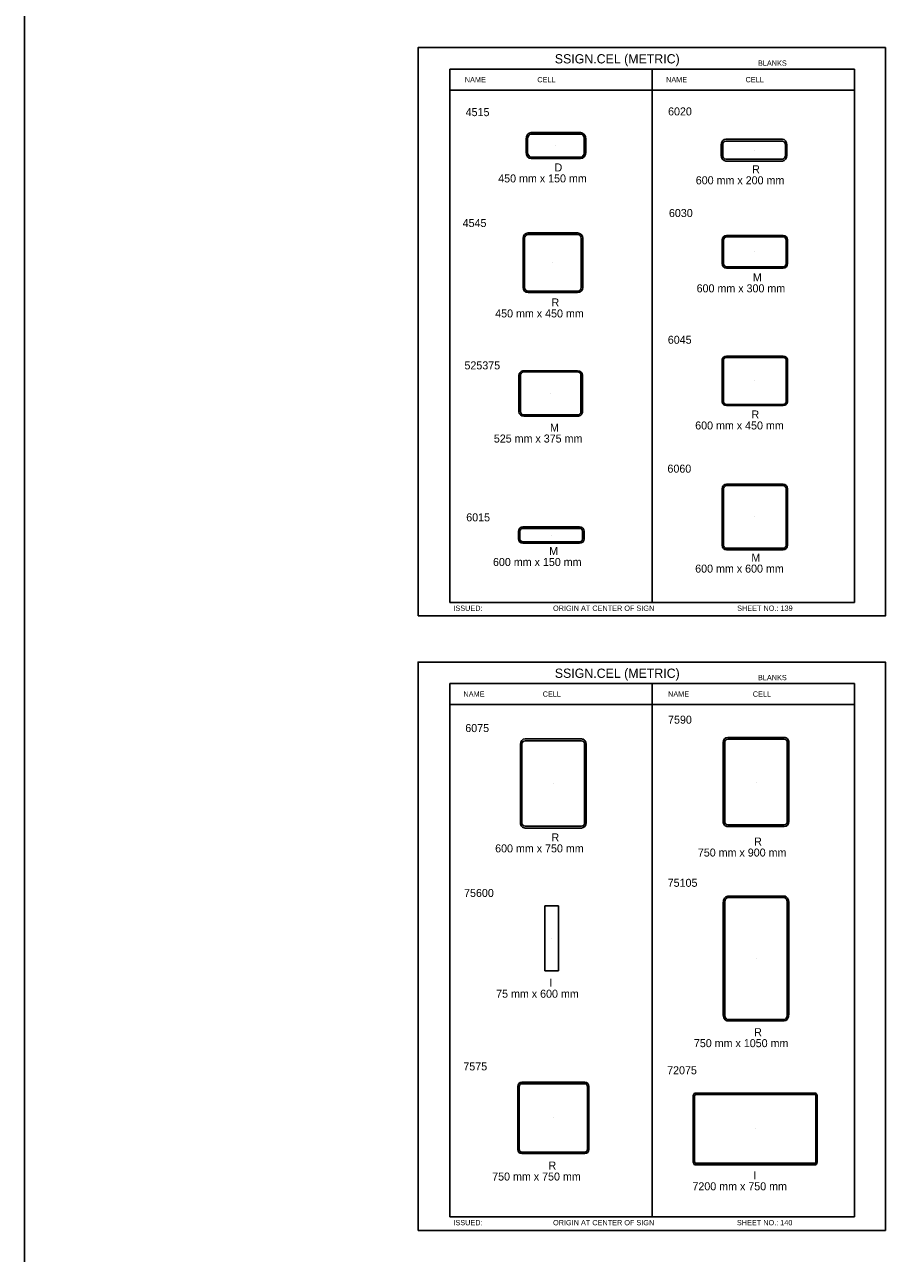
# Model space of a CAD drawing. Extents: x -12 to 6962, y -3756 to 679.
# Drawn here: x 1258.3 to 1581.2, y -2788.5 to -2327.7 of the extents above; entities that cross this region are included whole.
import ezdxf

# ---------------------------------------------------------------- set-up
doc = ezdxf.new("R2010")
doc.units = 0
for name, color, linetype in [('Level 1', 7, 'Continuous'), ('Level 2', 7, 'Continuous'), ('Level 3', 7, 'Continuous'), ('Level 60', 7, 'Continuous')]:
    doc.layers.add(name, color=color, linetype=linetype)

msp = doc.modelspace()

# ---------------------------------------------------------------- linework, layer by layer
at = {"layer": 'Level 1'}
for p, q in [((1569.58, -2344.42), (1417.83, -2344.42)), ((1417.83, -2344.42), (1417.83, -2544.42)), ((1493.71, -2344.42), (1493.71, -2544.42)), ((1569.58, -2344.42), (1569.58, -2544.42)), ((1569.58, -2352.34), (1417.83, -2352.34)), ((1457.64, -2373.11), (1457.64, -2373.11)), ((1531.94, -2374.81), (1531.94, -2374.81)), ((1532.25, -2412.92), (1532.25, -2412.92)), ((1456.51, -2417.06), (1456.51, -2417.06)), ((1456.51, -2417.06), (1456.51, -2417.06)), ((1532.22, -2461.32), (1532.22, -2461.32)), ((1455.66, -2466.02), (1455.66, -2466.02)), ((1532.22, -2512.35), (1532.22, -2512.35)), ((1455.88, -2519.16), (1455.88, -2519.16)), ((1417.83, -2544.42), (1569.58, -2544.42)), ((1569.58, -2574.77), (1417.83, -2574.77)), ((1417.83, -2574.77), (1417.83, -2774.77)), ((1493.71, -2574.77), (1493.71, -2774.77)), ((1569.58, -2574.77), (1569.58, -2774.77)), ((1569.58, -2582.69), (1417.83, -2582.69)), ((1532.67, -2611.72), (1532.67, -2611.72)), ((1456.64, -2612.26), (1456.64, -2612.26)), ((1456.07, -2670.3), (1456.07, -2670.3)), ((1532.67, -2677.91), (1532.67, -2677.91)), ((1456.65, -2737.66), (1456.65, -2737.66)), ((1532.37, -2741.75), (1532.37, -2741.75)), ((1417.83, -2774.77), (1569.58, -2774.77))]:
    msp.add_line(p, q, dxfattribs=at)
at = {"layer": 'Level 3'}
for p, q in [((1258.34, -1681.9), (1258.34, -3756.26)), ((1446.46, -2375.56), (1446.46, -2370.67)), ((1447.02, -2375.56), (1447.02, -2370.67)), ((1448.39, -2368.24), (1466.89, -2368.24)), ((1448.39, -2368.79), (1466.89, -2368.79)), ((1468.27, -2370.67), (1468.27, -2375.56)), ((1468.82, -2370.67), (1468.82, -2375.56)), ((1542.55, -2370.71), (1521.32, -2370.71)), ((1542.55, -2371.45), (1521.32, -2371.45)), ((1519.64, -2372.95), (1519.64, -2376.66)), ((1520.2, -2372.95), (1520.2, -2376.66)), ((1543.67, -2376.66), (1543.67, -2372.95)), ((1544.23, -2376.66), (1544.23, -2372.95)), ((1466.89, -2377.44), (1448.39, -2377.44)), ((1466.89, -2377.99), (1448.39, -2377.99)), ((1521.32, -2378.17), (1542.55, -2378.17)), ((1521.32, -2378.9), (1542.55, -2378.9)), ((1445.33, -2426.31), (1445.33, -2407.81)), ((1445.88, -2426.31), (1445.88, -2407.81)), ((1447.26, -2405.88), (1465.76, -2405.88)), ((1447.26, -2406.43), (1465.76, -2406.43)), ((1467.14, -2407.81), (1467.14, -2426.31)), ((1467.69, -2407.81), (1467.69, -2426.31)), ((1519.95, -2408.45), (1519.95, -2417.38)), ((1520.51, -2408.45), (1520.51, -2417.38)), ((1542.86, -2406.77), (1521.63, -2406.77)), ((1542.86, -2407.33), (1521.63, -2407.33)), ((1543.98, -2417.38), (1543.98, -2408.45)), ((1544.54, -2417.38), (1544.54, -2408.45)), ((1521.63, -2418.51), (1542.86, -2418.51)), ((1521.63, -2419.07), (1542.86, -2419.07)), ((1465.76, -2427.69), (1447.26, -2427.69)), ((1465.76, -2428.24), (1447.26, -2428.24)), ((1519.93, -2453.37), (1519.93, -2469.28)), ((1520.48, -2453.37), (1520.48, -2469.28)), ((1542.83, -2452.11), (1521.61, -2452.11)), ((1542.83, -2452.52), (1521.61, -2452.52)), ((1543.96, -2469.28), (1543.96, -2453.37)), ((1544.51, -2469.28), (1544.51, -2453.37)), ((1443.75, -2459.22), (1443.75, -2472.83)), ((1444.3, -2459.22), (1444.3, -2472.83)), ((1465.76, -2457.52), (1445.56, -2457.52)), ((1465.76, -2457.95), (1445.56, -2457.95)), ((1467.01, -2472.83), (1467.01, -2459.22)), ((1467.56, -2472.83), (1467.56, -2459.22)), ((1521.61, -2470.13), (1542.83, -2470.13)), ((1521.61, -2470.54), (1542.83, -2470.54)), ((1445.56, -2474.1), (1465.76, -2474.1)), ((1445.56, -2474.53), (1465.76, -2474.53)), ((1542.83, -2500.06), (1521.61, -2500.06)), ((1542.83, -2500.61), (1521.61, -2500.61)), ((1519.93, -2501.74), (1519.93, -2522.96)), ((1520.48, -2501.74), (1520.48, -2522.96)), ((1543.96, -2522.96), (1543.96, -2501.74)), ((1544.51, -2522.96), (1544.51, -2501.74)), ((1443.58, -2517.77), (1443.58, -2520.55)), ((1444.14, -2517.77), (1444.14, -2520.55)), ((1466.49, -2516.08), (1445.26, -2516.08)), ((1466.49, -2516.64), (1445.26, -2516.64)), ((1467.61, -2520.55), (1467.61, -2517.77)), ((1468.17, -2520.55), (1468.17, -2517.77)), ((1445.26, -2521.68), (1466.49, -2521.68)), ((1445.26, -2522.23), (1466.49, -2522.23)), ((1521.61, -2524.09), (1542.83, -2524.09)), ((1521.61, -2524.64), (1542.83, -2524.64)), ((1444.35, -2627.06), (1444.35, -2597.47)), ((1444.9, -2627.06), (1444.9, -2597.47)), ((1446.03, -2595.55), (1467.25, -2595.55)), ((1446.03, -2596.24), (1467.25, -2596.24)), ((1468.38, -2597.47), (1468.38, -2627.06)), ((1468.93, -2597.47), (1468.93, -2627.06)), ((1520.37, -2626.52), (1520.37, -2596.92)), ((1520.93, -2626.52), (1520.93, -2596.92)), ((1522.06, -2595.01), (1543.28, -2595.01)), ((1522.06, -2595.7), (1543.28, -2595.7)), ((1544.41, -2596.92), (1544.41, -2626.52)), ((1544.96, -2596.92), (1544.96, -2626.52)), ((1467.25, -2628.28), (1446.03, -2628.28)), ((1467.25, -2628.97), (1446.03, -2628.97)), ((1543.28, -2627.74), (1522.06, -2627.74)), ((1543.28, -2628.43), (1522.06, -2628.43)), ((1453.53, -2682.49), (1453.53, -2658.1)), ((1453.53, -2658.1), (1458.61, -2658.1)), ((1458.61, -2658.1), (1458.61, -2682.49)), ((1520.37, -2698.63), (1520.37, -2657.19)), ((1520.93, -2698.63), (1520.93, -2657.19)), ((1522.06, -2654.52), (1543.28, -2654.52)), ((1522.06, -2655.07), (1543.28, -2655.07)), ((1544.41, -2657.19), (1544.41, -2698.63)), ((1544.96, -2657.19), (1544.96, -2698.63)), ((1458.61, -2682.49), (1453.53, -2682.49)), ((1543.28, -2700.75), (1522.06, -2700.75)), ((1543.28, -2701.3), (1522.06, -2701.3)), ((1443.29, -2725.82), (1443.29, -2749.49)), ((1443.84, -2725.82), (1443.84, -2749.49)), ((1468.49, -2724.29), (1444.82, -2724.29)), ((1468.49, -2724.84), (1444.82, -2724.84)), ((1469.47, -2749.49), (1469.47, -2725.82)), ((1470.02, -2749.49), (1470.02, -2725.82)), ((1509.09, -2753.66), (1509.09, -2729.85)), ((1509.64, -2753.66), (1509.64, -2729.85)), ((1509.82, -2728.31), (1554.93, -2728.31)), ((1509.82, -2728.87), (1554.93, -2728.87)), ((1555.1, -2729.85), (1555.1, -2753.66)), ((1555.65, -2729.85), (1555.65, -2753.66)), ((1444.82, -2750.47), (1468.49, -2750.47)), ((1444.82, -2751.02), (1468.49, -2751.02)), ((1554.93, -2754.64), (1509.82, -2754.64)), ((1554.93, -2755.19), (1509.82, -2755.19))]:
    msp.add_line(p, q, dxfattribs=at)
for centre, radius, start, end in [((1447.26, -2407.81), 1.93, 90, 180), ((1447.26, -2407.81), 1.38, 90, 180), ((1465.76, -2407.81), 1.93, 0, 90), ((1465.76, -2407.81), 1.38, 0, 90), ((1521.63, -2408.45), 1.68, 90, 180), ((1521.63, -2408.45), 1.13, 90, 180), ((1542.86, -2408.45), 1.68, 0, 90), ((1542.86, -2408.45), 1.13, 0, 90), ((1521.63, -2417.38), 1.68, 180, 270), ((1521.63, -2417.38), 1.13, 180, 270), ((1542.86, -2417.38), 1.13, 270, 0), ((1542.86, -2417.38), 1.68, 270, 0), ((1447.26, -2426.31), 1.93, 180, 270), ((1447.26, -2426.31), 1.38, 180, 270), ((1465.76, -2426.31), 1.38, 270, 0), ((1465.76, -2426.31), 1.93, 270, 0), ((1521.61, -2501.74), 1.68, 90, 180), ((1521.61, -2501.74), 1.13, 90, 180), ((1542.83, -2501.74), 1.68, 0, 90), ((1542.83, -2501.74), 1.13, 0, 90), ((1445.26, -2517.77), 1.68, 90, 180), ((1445.26, -2517.77), 1.13, 90, 180), ((1466.49, -2517.77), 1.68, 0, 90), ((1466.49, -2517.77), 1.13, 0, 90), ((1445.26, -2520.55), 1.68, 180, 270), ((1445.26, -2520.55), 1.13, 180, 270), ((1466.49, -2520.55), 1.13, 270, 0), ((1466.49, -2520.55), 1.68, 270, 0), ((1521.61, -2522.96), 1.68, 180, 270), ((1521.61, -2522.96), 1.13, 180, 270), ((1542.83, -2522.96), 1.13, 270, 0), ((1542.83, -2522.96), 1.68, 270, 0), ((1444.82, -2725.82), 1.53, 90, 180), ((1444.82, -2725.82), 0.977, 90, 180), ((1468.49, -2725.82), 1.53, 0, 90), ((1468.49, -2725.82), 0.977, 0, 90), ((1444.82, -2749.49), 1.53, 180, 270), ((1444.82, -2749.49), 0.977, 180, 270), ((1468.49, -2749.49), 0.977, 270, 0), ((1468.49, -2749.49), 1.53, 270, 0)]:
    msp.add_arc(centre, radius, start, end, dxfattribs=at)
for centre, major_axis, ratio, start_param, end_param in [((1448.39, -2370.67), (0, -2.43), 0.79424, 3.141593, 4.712389), ((1448.39, -2370.67), (0, -1.88), 0.7337, 3.141593, 4.712389), ((1466.89, -2370.67), (0, 2.43), 0.79424, 4.712389, 6.283185), ((1466.89, -2370.67), (0, 1.88), 0.7337, 4.712389, 6.283185), ((1521.32, -2372.95), (0, -2.24), 0.75, 3.141593, 4.712389), ((1521.32, -2372.95), (0, -1.5), 0.75, 3.141593, 4.712389), ((1542.55, -2372.95), (0, 2.24), 0.75, 4.712389, 6.283185), ((1542.55, -2372.95), (0, 1.5), 0.75, 4.712389, 6.283185), ((1448.39, -2375.56), (0, -2.43), 0.79424, 4.712389, 6.283185), ((1448.39, -2375.56), (0, -1.88), 0.7337, 4.712389, 6.283185), ((1466.89, -2375.56), (0, 1.88), 0.7337, 3.141593, 4.712389), ((1466.89, -2375.56), (0, 2.43), 0.79424, 3.141593, 4.712389), ((1521.32, -2376.66), (0, -2.24), 0.75, 4.712389, 6.283185), ((1521.32, -2376.66), (0, -1.5), 0.75, 4.712389, 6.283185), ((1542.55, -2376.66), (0, 1.5), 0.75, 3.141593, 4.712389), ((1542.55, -2376.66), (0, 2.24), 0.75, 3.141593, 4.712389), ((1521.61, -2453.37), (-1.68, 0), 0.75, 4.712389, 6.283185), ((1521.61, -2453.37), (-1.13, 0), 0.75, 4.712389, 6.283185), ((1542.83, -2453.37), (-1.68, 0), 0.75, 3.141593, 4.712389), ((1542.83, -2453.37), (-1.13, 0), 0.75, 3.141593, 4.712389), ((1445.56, -2459.22), (1.81, 0), 0.941916, 1.570796, 3.141593), ((1445.56, -2459.22), (0, -1.27), 0.986668, 3.141593, 4.712389), ((1465.76, -2459.22), (-1.81, 0), 0.941916, 3.141593, 4.712389), ((1465.76, -2459.22), (0, 1.27), 0.986668, 4.712389, 6.283185), ((1521.61, -2469.28), (1.68, 0), 0.75, 3.141593, 4.712389), ((1521.61, -2469.28), (1.13, 0), 0.75, 3.141593, 4.712389), ((1542.83, -2469.28), (1.13, 0), 0.75, 4.712389, 6.283185), ((1542.83, -2469.28), (1.68, 0), 0.75, 4.712389, 6.283185), ((1445.56, -2472.83), (1.81, 0), 0.941916, 3.141593, 4.712389), ((1445.56, -2472.83), (0, -1.27), 0.986668, 4.712389, 6.283185), ((1465.76, -2472.83), (0, 1.27), 0.986668, 3.141593, 4.712389), ((1465.76, -2472.83), (-1.81, 0), 0.941916, 1.570796, 3.141593), ((1446.03, -2597.47), (0, -1.91), 0.878602, 3.141593, 4.712389), ((1446.03, -2597.47), (0, -1.22), 0.923077, 3.141593, 4.712389), ((1467.25, -2597.47), (0, -1.91), 0.878602, 1.570796, 3.141593), ((1467.25, -2597.47), (0, -1.22), 0.923077, 1.570796, 3.141593), ((1522.06, -2596.92), (0, -1.91), 0.878602, 3.141593, 4.712389), ((1522.06, -2596.92), (0, -1.22), 0.923077, 3.141593, 4.712389), ((1543.28, -2596.92), (0, -1.91), 0.878602, 1.570796, 3.141593), ((1543.28, -2596.92), (0, -1.22), 0.923077, 1.570796, 3.141593), ((1446.03, -2627.06), (0, 1.91), 0.878602, 1.570796, 3.141593), ((1446.03, -2627.06), (0, 1.22), 0.923077, 1.570796, 3.141593), ((1467.25, -2627.06), (0, 1.22), 0.923077, 3.141593, 4.712389), ((1467.25, -2627.06), (0, 1.91), 0.878602, 3.141593, 4.712389), ((1522.06, -2626.52), (0, 1.91), 0.878602, 1.570796, 3.141593), ((1522.06, -2626.52), (0, 1.22), 0.923077, 1.570796, 3.141593), ((1543.28, -2626.52), (0, 1.22), 0.923077, 3.141593, 4.712389), ((1543.28, -2626.52), (0, 1.91), 0.878602, 3.141593, 4.712389), ((1522.06, -2657.19), (0, -2.68), 0.627573, 3.141593, 4.712389), ((1522.06, -2657.19), (0, -2.13), 0.530659, 3.141593, 4.712389), ((1543.28, -2657.19), (0, -2.68), 0.627573, 1.570796, 3.141593), ((1543.28, -2657.19), (0, -2.13), 0.530659, 1.570796, 3.141593), ((1522.06, -2698.63), (0, 2.68), 0.627573, 1.570796, 3.141593), ((1522.06, -2698.63), (0, 2.13), 0.530659, 1.570796, 3.141593), ((1543.28, -2698.63), (0, 2.68), 0.627573, 3.141593, 4.712389), ((1543.28, -2698.63), (0, 2.13), 0.530659, 3.141593, 4.712389), ((1509.82, -2729.85), (0, 1.54), 0.474496, 0, 1.570796), ((1509.82, -2729.85), (0, 0.983), 0.178813, 0, 1.570796), ((1554.93, -2729.85), (0, 1.54), 0.474496, 4.712389, 6.283185), ((1554.93, -2729.85), (0, 0.983), 0.178813, 4.712389, 6.283185), ((1509.82, -2753.66), (0, -1.54), 0.474496, 4.712389, 6.283185), ((1509.82, -2753.66), (0, -0.983), 0.178813, 4.712389, 6.283185), ((1554.93, -2753.66), (0, 0.983), 0.178813, 3.141593, 4.712389), ((1554.93, -2753.66), (0, 1.54), 0.474496, 3.141593, 4.712389)]:
    msp.add_ellipse(centre, major_axis=major_axis, ratio=ratio, start_param=start_param, end_param=end_param, dxfattribs=at)
at = {"layer": 'Level 60'}
for points in [[(1405.95, -2549.47), (1581.21, -2549.47), (1581.21, -2336.37), (1405.95, -2336.37)], [(1405.95, -2779.82), (1581.21, -2779.82), (1581.21, -2566.73), (1405.95, -2566.73)]]:
    msp.add_lwpolyline(points, close=True, dxfattribs=at)

# ---------------------------------------------------------------- texts
at = {"layer": 'Level 2'}
for s, p in [('6020', (1499.69, -2361.8)), ('4515', (1423.77, -2362.07)), ('6030', (1500.01, -2399.9)), ('4545', (1422.64, -2403.64)), ('6045', (1499.59, -2447.41)), ('525375', (1423.32, -2457.02)), ('6060', (1499.46, -2495.73)), ('6015', (1423.99, -2513.98)), ('7590', (1499.69, -2589.84)), ('6075', (1423.64, -2592.99)), ('75105', (1499.55, -2651)), ('75600', (1423.18, -2654.81)), ('7575', (1422.91, -2719.83)), ('72075', (1499.34, -2721.29))]:
    msp.add_text(s, height=3, dxfattribs=at).set_placement(p)
at = {"layer": 'Level 3'}
for s, height, p in [('SSIGN.CEL (METRIC)', 3.4642, (1457.21, -2342.31)), ('BLANKS', 1.979, (1533.42, -2343.18)), ('NAME', 1.98, (1423.45, -2349.38)), ('CELL', 1.98, (1450.66, -2349.38)), ('NAME', 1.98, (1498.94, -2349.38)), ('CELL', 1.98, (1528.76, -2349.38)), ('D', 3, (1457.11, -2382.8)), ('R', 3, (1531.22, -2383.51)), ('450 mm x 150 mm', 3, (1435.98, -2386.92)), ('600 mm x 200 mm', 3, (1510.08, -2387.63)), ('M', 3, (1531.47, -2424.01)), ('600 mm x 300 mm', 3, (1510.4, -2428.13)), ('R', 3, (1455.98, -2433.42)), ('450 mm x 450 mm', 3, (1434.85, -2437.54)), ('R', 3, (1530.99, -2475.42)), ('M', 3, (1455.4, -2480.32)), ('600 mm x 450 mm', 3, (1509.86, -2479.54)), ('525 mm x 375 mm', 3, (1434.34, -2484.44)), ('M', 3, (1455.09, -2526.61)), ('600 mm x 150 mm', 3, (1434.02, -2530.73)), ('M', 3, (1530.92, -2529.09)), ('600 mm x 600 mm', 3, (1509.86, -2533.21)), ('ISSUED:', 1.98, (1419.17, -2547.54)), ('ORIGIN AT CENTER OF SIGN', 1.9795, (1456.55, -2547.54)), ('SHEET NO.: 139', 1.9795, (1525.6, -2547.54)), ('SSIGN.CEL (METRIC)', 3.4642, (1457.21, -2572.66)), ('BLANKS', 1.979, (1533.42, -2573.54)), ('NAME', 1.98, (1422.95, -2579.73)), ('CELL', 1.98, (1452.67, -2579.73)), ('NAME', 1.98, (1499.69, -2579.73)), ('CELL', 1.98, (1531.46, -2579.73)), ('600 mm x 750 mm', 3, (1434.83, -2638.1)), ('R', 3, (1455.97, -2633.98)), ('R', 3, (1531.99, -2635.54)), ('750 mm x 900 mm', 3, (1510.86, -2639.66)), ('I', 3, (1455.1, -2688.47)), ('75 mm x 600 mm', 3, (1435.2, -2692.59)), ('R', 3, (1531.99, -2707)), ('750 mm x 1050 mm', 3, (1509.37, -2711.12)), ('R', 3, (1454.85, -2757)), ('750 mm x 750 mm', 3, (1433.72, -2761.12)), ('I', 3, (1531.7, -2760.66)), ('7200 mm x 750 mm', 3, (1508.83, -2764.78)), ('ISSUED:', 1.98, (1419.17, -2777.9)), ('ORIGIN AT CENTER OF SIGN', 1.9795, (1456.55, -2777.9)), ('SHEET NO.: 140', 1.9795, (1525.52, -2777.9))]:
    msp.add_text(s, height=height, dxfattribs=at).set_placement(p)

doc.saveas('drawing.dxf')
